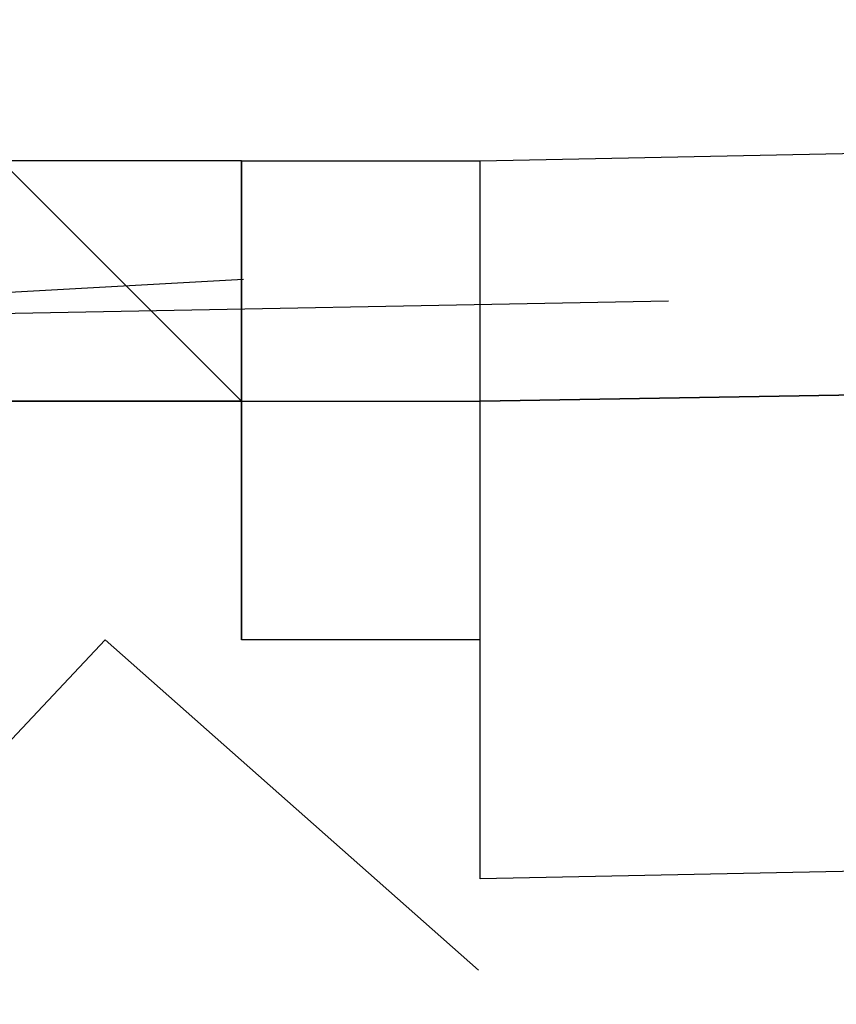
# Model space of a CAD drawing. Header units: feet. Extents: x -79 to 198, y -22 to 181.
# Tile 694 of 982: x 83.6543 to 83.6998, y 154.0108 to 154.0657. Entities that reach past the tile are written whole.
import ezdxf

# ---------------------------------------------------------------- set-up
doc = ezdxf.new("R2010")
doc.units = ezdxf.units.FT
doc.layers.add('A-LINEA', color=7, linetype='CONTINUOUS')

msp = doc.modelspace()

# ---------------------------------------------------------------- linework, layer by layer
at = {"layer": 'A-LINEA'}
for p, q in [((83.6667, 154.0578), (83.6533, 154.0578)), ((83.6667, 154.0578), (83.6533, 154.0578)), ((83.6667, 154.0578), (83.6533, 154.0578)), ((83.6667, 154.0578), (83.6533, 154.0578)), ((83.6667, 154.0444), (83.6667, 154.0578)), ((83.6667, 154.0444), (83.6667, 154.0578)), ((83.6667, 154.0578), (83.6667, 154.0578)), ((83.6667, 154.0578), (83.6667, 154.0578)), ((83.6667, 154.0578), (83.6667, 154.0578)), ((83.6667, 154.0578), (83.6667, 154.0578)), ((83.6667, 154.0578), (83.6667, 154.0578)), ((83.6667, 154.0578), (83.6667, 154.0578)), ((83.6667, 154.0578), (83.6667, 154.0578)), ((83.6667, 154.0578), (83.6667, 154.0444)), ((83.6667, 154.0578), (83.6667, 154.0578)), ((83.6667, 154.0578), (83.6667, 154.0578)), ((83.6667, 154.0578), (83.6667, 154.0444)), ((83.6667, 154.0578), (83.6667, 154.0578)), ((83.6667, 154.0578), (83.6667, 154.0578)), ((83.6667, 154.0578), (83.6667, 154.0578)), ((83.6667, 154.0578), (83.6667, 154.0578)), ((83.6667, 154.0578), (83.6667, 154.0578)), ((83.6667, 154.0578), (83.6667, 154.0578)), ((83.6667, 154.0578), (83.6667, 154.0578)), ((83.6667, 154.0578), (83.6667, 154.0578)), ((83.6667, 154.0578), (83.6667, 154.0578)), ((83.6667, 154.0578), (83.6667, 154.0578)), ((83.6667, 154.0578), (83.6667, 154.0578)), ((83.6667, 154.0578), (83.6667, 154.0578)), ((83.6667, 154.0578), (83.6667, 154.0578)), ((83.6667, 154.0578), (83.6667, 154.0578)), ((83.6667, 154.0444), (83.6667, 154.0578)), ((83.6667, 154.0444), (83.6667, 154.0578)), ((83.6667, 154.0578), (83.6667, 154.0578)), ((83.6667, 154.0578), (83.6667, 154.0578)), ((83.6667, 154.0578), (83.6667, 154.0578)), ((83.6667, 154.0578), (83.6667, 154.0578)), ((83.6667, 154.0578), (83.6667, 154.0578)), ((83.6667, 154.0578), (83.6667, 154.0578)), ((83.6667, 154.0578), (83.6667, 154.0578)), ((83.6667, 154.0578), (83.6667, 154.0444)), ((83.6667, 154.0578), (83.6667, 154.0578)), ((83.6667, 154.0578), (83.6667, 154.0578)), ((83.6667, 154.0578), (83.6667, 154.0444)), ((83.6667, 154.0578), (83.6667, 154.0578)), ((83.6667, 154.0578), (83.6667, 154.0578)), ((83.6667, 154.0578), (83.6667, 154.0578)), ((83.6667, 154.0578), (83.6667, 154.0578)), ((83.6667, 154.0578), (83.6667, 154.0578)), ((83.6667, 154.0578), (83.6667, 154.0578)), ((83.6667, 154.0578), (83.6667, 154.0578)), ((83.6667, 154.0578), (83.6667, 154.0578)), ((83.6667, 154.0578), (83.6667, 154.0578)), ((83.6667, 154.0578), (83.6667, 154.0578)), ((83.6667, 154.0578), (83.6667, 154.0578)), ((83.6667, 154.0578), (83.6667, 154.0578)), ((83.6667, 154.0578), (83.6667, 154.0578)), ((83.6667, 154.0578), (83.6667, 154.0578)), ((83.68, 154.0578), (83.68, 154.0578)), ((83.68, 154.0444), (83.68, 154.0578)), ((83.68, 154.0578), (83.68, 154.0578)), ((83.68, 154.0578), (83.68, 154.0578)), ((83.68, 154.0578), (83.68, 154.0578)), ((83.68, 154.0578), (83.68, 154.0578)), ((83.68, 154.0578), (83.68, 154.0578)), ((83.68, 154.0444), (83.68, 154.0578)), ((83.68, 154.0578), (83.68, 154.0578)), ((83.68, 154.0578), (83.68, 154.0578)), ((83.68, 154.0578), (83.68, 154.0578)), ((83.68, 154.0578), (83.68, 154.0578)), ((83.6089, 154.048), (83.6668, 154.0512)), ((83.6089, 154.048), (83.6668, 154.0512)), ((83.6325, 154.0489), (83.6905, 154.05)), ((83.6325, 154.0489), (83.6905, 154.05)), ((83.6667, 154.0444), (83.6533, 154.0444)), ((83.6667, 154.0444), (83.6533, 154.0444)), ((83.6533, 154.0444), (83.6667, 154.0444)), ((83.6533, 154.0444), (83.6667, 154.0444)), ((83.6667, 154.0444), (83.6533, 154.0444)), ((83.6667, 154.0444), (83.6533, 154.0444)), ((83.6533, 154.0444), (83.6667, 154.0444)), ((83.6533, 154.0444), (83.6667, 154.0444)), ((83.6667, 154.0444), (83.6667, 154.0444)), ((83.6667, 154.0444), (83.6667, 154.0444)), ((83.6667, 154.0444), (83.6667, 154.0444)), ((83.6667, 154.0444), (83.6667, 154.0444)), ((83.6667, 154.0444), (83.6667, 154.0444)), ((83.6667, 154.0444), (83.6667, 154.0444)), ((83.6667, 154.0444), (83.6667, 154.0444)), ((83.6667, 154.0444), (83.6667, 154.0444)), ((83.6667, 154.0444), (83.6667, 154.0444)), ((83.6667, 154.0444), (83.6667, 154.0444)), ((83.6667, 154.0444), (83.6667, 154.0444)), ((83.6667, 154.0444), (83.6667, 154.0444)), ((83.6667, 154.0444), (83.6667, 154.0444)), ((83.6667, 154.0444), (83.6667, 154.0444)), ((83.6667, 154.0444), (83.6667, 154.0444)), ((83.6667, 154.0444), (83.6667, 154.0444)), ((83.6667, 154.0444), (83.6667, 154.0444)), ((83.6667, 154.0444), (83.6667, 154.0444)), ((83.6667, 154.0444), (83.6667, 154.0444)), ((83.6667, 154.0444), (83.6667, 154.0444)), ((83.6667, 154.0444), (83.6667, 154.0444)), ((83.6667, 154.0444), (83.6667, 154.0444)), ((83.6667, 154.0444), (83.6667, 154.0444)), ((83.6667, 154.0444), (83.6667, 154.0311)), ((83.6667, 154.0444), (83.68, 154.0444)), ((83.6667, 154.0444), (83.68, 154.0444)), ((83.6667, 154.0444), (83.6667, 154.0444)), ((83.6667, 154.0444), (83.6667, 154.0444)), ((83.6667, 154.0444), (83.6667, 154.0444)), ((83.6667, 154.0444), (83.6667, 154.0444)), ((83.6667, 154.0444), (83.6667, 154.0444)), ((83.6667, 154.0444), (83.6667, 154.0444)), ((83.6667, 154.0444), (83.6667, 154.0444)), ((83.6667, 154.0444), (83.6667, 154.0444)), ((83.6667, 154.0444), (83.6667, 154.0444)), ((83.6667, 154.0444), (83.6667, 154.0444)), ((83.6667, 154.0444), (83.6667, 154.0444)), ((83.6667, 154.0444), (83.6667, 154.0444)), ((83.6667, 154.0444), (83.6667, 154.0444)), ((83.6667, 154.0444), (83.6667, 154.0444)), ((83.6667, 154.0444), (83.6667, 154.0444)), ((83.6667, 154.0444), (83.6667, 154.0444)), ((83.6667, 154.0444), (83.6667, 154.0444)), ((83.6667, 154.0444), (83.6667, 154.0444)), ((83.6667, 154.0444), (83.6667, 154.0444)), ((83.6667, 154.0444), (83.6667, 154.0444)), ((83.6667, 154.0444), (83.6667, 154.0444)), ((83.6667, 154.0444), (83.6667, 154.0444)), ((83.6667, 154.0444), (83.6667, 154.0444)), ((83.6667, 154.0444), (83.6667, 154.0311)), ((83.6667, 154.0444), (83.68, 154.0444)), ((83.6667, 154.0444), (83.68, 154.0444)), ((83.68, 154.0444), (83.68, 154.0444)), ((83.68, 154.0444), (83.68, 154.0444)), ((83.68, 154.0444), (83.68, 154.0444)), ((83.68, 154.0311), (83.68, 154.0444)), ((83.68, 154.0444), (83.68, 154.0444)), ((83.68, 154.0444), (83.68, 154.0444)), ((83.68, 154.0444), (83.68, 154.0444)), ((83.68, 154.0444), (83.68, 154.0444)), ((83.68, 154.0444), (83.68, 154.0444)), ((83.68, 154.0444), (83.68, 154.0444)), ((83.68, 154.0444), (83.68, 154.0444)), ((83.68, 154.0444), (83.68, 154.0444)), ((83.68, 154.0444), (83.68, 154.0444)), ((83.68, 154.0444), (83.68, 154.0444)), ((83.68, 154.0444), (83.68, 154.0444)), ((83.68, 154.0444), (83.68, 154.0444)), ((83.68, 154.0444), (83.68, 154.0444)), ((83.68, 154.0444), (83.68, 154.0444)), ((83.68, 154.0311), (83.68, 154.0444)), ((83.68, 154.0444), (83.68, 154.0444)), ((83.68, 154.0444), (83.68, 154.0444)), ((83.68, 154.0444), (83.68, 154.0444)), ((83.68, 154.0444), (83.68, 154.0444)), ((83.68, 154.0444), (83.68, 154.0444)), ((83.68, 154.0444), (83.68, 154.0444)), ((83.68, 154.0444), (83.68, 154.0444)), ((83.68, 154.0444), (83.68, 154.0444)), ((83.68, 154.0444), (83.68, 154.0444)), ((83.68, 154.0444), (83.68, 154.0444)), ((83.68, 154.0444), (83.68, 154.0444)), ((83.6667, 154.0311), (83.6667, 154.0311)), ((83.6667, 154.0311), (83.6667, 154.0311)), ((83.6667, 154.0311), (83.6667, 154.0311)), ((83.6667, 154.0311), (83.6667, 154.0311)), ((83.6667, 154.0311), (83.6667, 154.0311)), ((83.6667, 154.0311), (83.6667, 154.0311)), ((83.6667, 154.0311), (83.6667, 154.0311)), ((83.6667, 154.0311), (83.6667, 154.0311)), ((83.6667, 154.0311), (83.6667, 154.0311)), ((83.6667, 154.0311), (83.6667, 154.0311)), ((83.68, 154.0311), (83.6667, 154.0311)), ((83.6667, 154.0311), (83.6667, 154.0311)), ((83.6667, 154.0311), (83.6667, 154.0311)), ((83.6667, 154.0311), (83.6667, 154.0311)), ((83.6667, 154.0311), (83.6667, 154.0311)), ((83.6667, 154.0311), (83.6667, 154.0311)), ((83.6667, 154.0311), (83.6667, 154.0311)), ((83.6667, 154.0311), (83.6667, 154.0311)), ((83.6667, 154.0311), (83.6667, 154.0311)), ((83.6667, 154.0311), (83.6667, 154.0311)), ((83.6667, 154.0311), (83.6667, 154.0311)), ((83.6667, 154.0311), (83.6667, 154.0311)), ((83.6667, 154.0311), (83.6667, 154.0311)), ((83.6667, 154.0311), (83.6667, 154.0311)), ((83.6667, 154.0311), (83.6667, 154.0311)), ((83.6667, 154.0311), (83.6667, 154.0311)), ((83.6667, 154.0311), (83.6667, 154.0311)), ((83.68, 154.0311), (83.6667, 154.0311)), ((83.6667, 154.0311), (83.6667, 154.0311)), ((83.6667, 154.0311), (83.6667, 154.0311)), ((83.6667, 154.0311), (83.6667, 154.0311)), ((83.6667, 154.0311), (83.6667, 154.0311)), ((83.6667, 154.0311), (83.6667, 154.0311)), ((83.6667, 154.0311), (83.6667, 154.0311)), ((83.68, 154.0311), (83.68, 154.0311)), ((83.68, 154.0311), (83.68, 154.0311)), ((83.68, 154.0311), (83.68, 154.0311)), ((83.68, 154.0311), (83.68, 154.0311)), ((83.68, 154.0178), (83.68, 154.0311)), ((83.68, 154.0311), (83.68, 154.0311)), ((83.68, 154.0311), (83.68, 154.0311)), ((83.68, 154.0311), (83.68, 154.0311)), ((83.68, 154.0311), (83.68, 154.0311)), ((83.68, 154.0311), (83.68, 154.0311)), ((83.68, 154.0311), (83.68, 154.0311)), ((83.68, 154.0311), (83.68, 154.0311)), ((83.68, 154.0311), (83.68, 154.0311)), ((83.68, 154.0178), (83.68, 154.0311)), ((83.68, 154.0311), (83.68, 154.0311)), ((83.68, 154.0311), (83.68, 154.0311)), ((83.68, 154.0311), (83.68, 154.0311)), ((83.68, 154.0311), (83.68, 154.0311)), ((83.68, 154.0178), (83.68, 154.0178)), ((83.68, 154.0178), (83.68, 154.0178)), ((83.68, 154.0178), (83.68, 154.0178)), ((83.68, 154.0178), (83.68, 154.0178)), ((83.68, 154.0178), (83.68, 154.0178)), ((83.68, 154.0178), (83.68, 154.0178)), ((83.68, 154.0178), (83.68, 154.0178)), ((83.68, 154.0178), (83.68, 154.0178)), ((83.68, 154.0178), (83.68, 154.0178)), ((83.68, 154.0178), (83.68, 154.0178)), ((83.68, 154.0178), (83.68, 154.0178)), ((83.68, 154.0178), (83.68, 154.0178))]:
    msp.add_line(p, q, dxfattribs=at)
for points in [[(83.68, 154.0578), (87.6267, 154.1378), (87.6267, 154.1111), (83.68, 154.0444), (83.68, 154.0578)], [(83.68, 154.0578), (87.6267, 154.1378), (87.6267, 154.1111), (83.68, 154.0444), (83.68, 154.0578)], [(83.68, 154.0311), (83.68, 154.0444), (87.6267, 154.1111), (87.6267, 154.0978), (83.68, 154.0178), (83.68, 154.0311)], [(83.68, 154.0311), (83.68, 154.0444), (87.6267, 154.1111), (87.6267, 154.0978), (83.68, 154.0178), (83.68, 154.0311)], [(83.6667, 154.0311), (83.6667, 154.0311), (83.6667, 154.0444), (83.6533, 154.0578)], [(83.6667, 154.0311), (83.6667, 154.0311), (83.6667, 154.0444), (83.6533, 154.0578)], [(83.6667, 154.0444), (83.6667, 154.0578), (83.68, 154.0578)], [(83.6667, 154.0444), (83.6667, 154.0578), (83.68, 154.0578)], [(83.68, 154.0178), (83.68, 154.0311), (83.68, 154.0444), (83.68, 154.0578)], [(83.68, 154.0178), (83.68, 154.0311), (83.68, 154.0444), (83.68, 154.0578)], [(83.6799, 154.0127), (83.6591, 154.0311), (83.64, 154.0108)], [(83.6799, 154.0127), (83.6591, 154.0311), (83.64, 154.0108)]]:
    msp.add_lwpolyline(points, dxfattribs=at)

doc.saveas('drawing.dxf')
